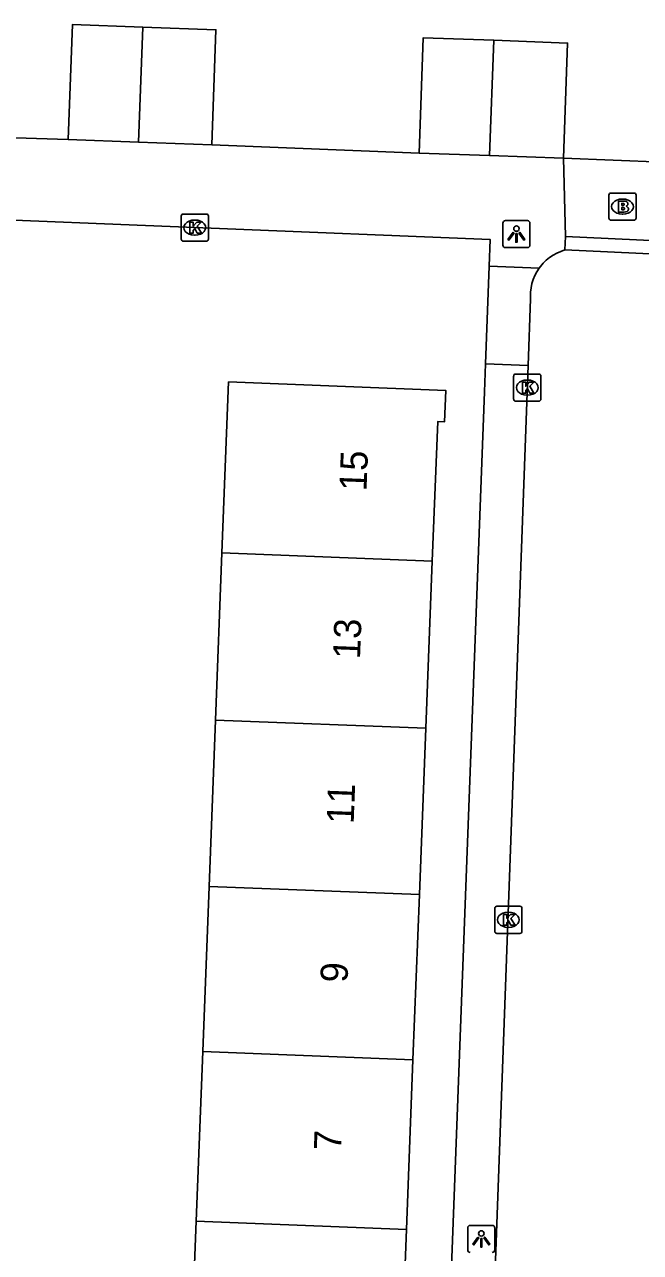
# Model space of a CAD drawing. Extents: x 161355 to 162026, y 386504 to 387459.
# Drawn here: x 161607.24 to 161629.92, y 387346.64 to 387391.89 of the extents above; entities that cross this region are included whole.
import ezdxf

# ---------------------------------------------------------------- set-up
doc = ezdxf.new("R2010")
doc.units = 0
for name, color, linetype in [('IMGEO_Brandkraan', 7, 'Continuous'), ('IMGEO_Kolk', 7, 'Continuous'), ('IMGEO_Lichtpunt', 7, 'Continuous'), ('IMGEO_Pand', 7, 'Continuous'), ('IMGEO_Pand_nummerreeks', 7, 'Continuous'), ('IMGEO_Rijbaan_lokaal_open', 7, 'Continuous'), ('IMGEO_Voetpad_open', 7, 'Continuous')]:
    doc.layers.add(name, color=color, linetype=linetype)

msp = doc.modelspace()

# ---------------------------------------------------------------- linework, layer by layer
at = {"layer": 'IMGEO_Brandkraan'}
for p, q in [((161628.755, 387384.753), (161628.755, 387385.605)), ((161628.83, 387385.679), (161629.682, 387385.679)), ((161629.243, 387385.459), (161629.268, 387385.459)), ((161629.756, 387385.605), (161629.756, 387384.753)), ((161629.682, 387384.679), (161628.83, 387384.679)), ((161629.266, 387384.899), (161629.241, 387384.899))]:
    msp.add_line(p, q, dxfattribs=at)
for points in [[(161628.755, 387384.753), (161628.755, 387385.605)], [(161628.83, 387385.679), (161629.682, 387385.679)], [(161629.756, 387385.605), (161629.756, 387384.753)], [(161629.103, 387385.379), (161629.103, 387384.979), (161629.316, 387384.979)], [(161629.334, 387385.379), (161629.103, 387385.379)], [(161629.282, 387385.298), (161629.228, 387385.298), (161629.228, 387385.222)], [(161629.228, 387385.222), (161629.281, 387385.222)], [(161629.29, 387385.146), (161629.228, 387385.146), (161629.228, 387385.065)], [(161629.228, 387385.065), (161629.29, 387385.065)], [(161629.682, 387384.679), (161628.83, 387384.679)]]:
    msp.add_lwpolyline(points, dxfattribs=at)
for centre, radius, start, end in [((161628.832, 387385.603), 0.0765, 91.552, 178.448), ((161628.832, 387385.603), 0.0765, 91.552, 178.448), ((161629.68, 387385.603), 0.0765, 1.552, 88.448), ((161629.68, 387385.603), 0.0765, 1.552, 88.448), ((161629.283, 387385.26), 0.0379, 267.8285, 90.9355), ((161629.291, 387385.105), 0.0404, 269.8759, 90.5077), ((161629.322, 387385.23), 0.251, 268.6676, 293.5347), ((161629.338, 387385.234), 0.145, 59.4692, 91.5367), ((161629.363, 387385.281), 0.0922, 285.5137, 58.1501), ((161629.368, 387385.089), 0.105, 301.3115, 78.989), ((161628.832, 387384.755), 0.0765, 181.552, 268.448), ((161628.832, 387384.755), 0.0765, 181.552, 268.448), ((161629.68, 387384.755), 0.0765, 271.552, 358.448), ((161629.68, 387384.755), 0.0765, 271.552, 358.448)]:
    msp.add_arc(centre, radius, start, end, dxfattribs=at)
for centre, major_axis, ratio, start_param, end_param in [((161629.242, 387385.179), (-0.387, 0.002), 0.722429, 4.712389, 7.853982), ((161629.267, 387385.179), (-0.39, 0.002), 0.717154, 1.570796, 4.712389)]:
    msp.add_ellipse(centre, major_axis=major_axis, ratio=ratio, start_param=start_param, end_param=end_param, dxfattribs=at)
at = {"layer": 'IMGEO_Kolk'}
for p, q in [((161613.006, 387383.979), (161613.006, 387384.831)), ((161613.081, 387384.905), (161613.933, 387384.905)), ((161613.494, 387384.685), (161613.519, 387384.685)), ((161614.007, 387384.831), (161614.007, 387383.979)), ((161613.517, 387384.125), (161613.492, 387384.125)), ((161613.933, 387383.905), (161613.081, 387383.905)), ((161625.248, 387378.083), (161625.248, 387378.935)), ((161625.323, 387379.009), (161626.175, 387379.009)), ((161625.736, 387378.789), (161625.761, 387378.789)), ((161626.249, 387378.935), (161626.249, 387378.083)), ((161625.759, 387378.229), (161625.734, 387378.229)), ((161626.175, 387378.009), (161625.323, 387378.009)), ((161624.553, 387358.474), (161624.553, 387359.326)), ((161624.628, 387359.4), (161625.48, 387359.4)), ((161625.041, 387359.18), (161625.066, 387359.18)), ((161625.554, 387359.326), (161625.554, 387358.474)), ((161625.48, 387358.4), (161624.628, 387358.4)), ((161625.064, 387358.62), (161625.039, 387358.62))]:
    msp.add_line(p, q, dxfattribs=at)
for points in [[(161613.006, 387383.979), (161613.006, 387384.831)], [(161613.081, 387384.905), (161613.933, 387384.905)], [(161613.327, 387384.605), (161613.45, 387384.605), (161613.45, 387384.454), (161613.58, 387384.605), (161613.744, 387384.605), (161613.598, 387384.454), (161613.751, 387384.205), (161613.599, 387384.205), (161613.514, 387384.369), (161613.45, 387384.302), (161613.45, 387384.205), (161613.327, 387384.205), (161613.327, 387384.605)], [(161614.007, 387384.831), (161614.007, 387383.979)], [(161613.933, 387383.905), (161613.081, 387383.905)], [(161625.248, 387378.083), (161625.248, 387378.935)], [(161625.323, 387379.009), (161626.175, 387379.009)], [(161625.569, 387378.709), (161625.692, 387378.709), (161625.692, 387378.558), (161625.822, 387378.709), (161625.986, 387378.709), (161625.84, 387378.558), (161625.993, 387378.309), (161625.841, 387378.309), (161625.756, 387378.473), (161625.692, 387378.406), (161625.692, 387378.309), (161625.569, 387378.309), (161625.569, 387378.709)], [(161626.249, 387378.935), (161626.249, 387378.083)], [(161626.175, 387378.009), (161625.323, 387378.009)], [(161624.553, 387358.474), (161624.553, 387359.326)], [(161624.628, 387359.4), (161625.48, 387359.4)], [(161625.554, 387359.326), (161625.554, 387358.474)], [(161624.874, 387359.1), (161624.997, 387359.1), (161624.997, 387358.949), (161625.127, 387359.1), (161625.291, 387359.1), (161625.145, 387358.949), (161625.298, 387358.7), (161625.146, 387358.7), (161625.061, 387358.864), (161624.997, 387358.797), (161624.997, 387358.7), (161624.874, 387358.7), (161624.874, 387359.1)], [(161625.48, 387358.4), (161624.628, 387358.4)]]:
    msp.add_lwpolyline(points, dxfattribs=at)
for centre, start, end in [((161613.083, 387384.829), 91.552, 178.448), ((161613.083, 387384.829), 91.552, 178.448), ((161613.931, 387384.829), 1.552, 88.448), ((161613.931, 387384.829), 1.552, 88.448), ((161613.083, 387383.981), 181.552, 268.448), ((161613.083, 387383.981), 181.552, 268.448), ((161613.931, 387383.981), 271.552, 358.448), ((161613.931, 387383.981), 271.552, 358.448), ((161625.325, 387378.933), 91.552, 178.448), ((161625.325, 387378.933), 91.552, 178.448), ((161626.173, 387378.933), 1.552, 88.448), ((161626.173, 387378.933), 1.552, 88.448), ((161625.325, 387378.085), 181.552, 268.448), ((161625.325, 387378.085), 181.552, 268.448), ((161626.173, 387378.085), 271.552, 358.448), ((161626.173, 387378.085), 271.552, 358.448), ((161624.63, 387359.324), 91.552, 178.448), ((161624.63, 387359.324), 91.552, 178.448), ((161625.478, 387359.324), 1.552, 88.448), ((161625.478, 387359.324), 1.552, 88.448), ((161624.63, 387358.476), 181.552, 268.448), ((161624.63, 387358.476), 181.552, 268.448), ((161625.478, 387358.476), 271.552, 358.448), ((161625.478, 387358.476), 271.552, 358.448)]:
    msp.add_arc(centre, 0.0765, start, end, dxfattribs=at)
for centre, major_axis, ratio, start_param, end_param in [((161613.493, 387384.405), (-0.387, 0.002), 0.722429, 4.712389, 7.853982), ((161613.518, 387384.405), (-0.39, 0.002), 0.717154, 1.570796, 4.712389), ((161625.735, 387378.509), (-0.387, 0.002), 0.722429, 4.712389, 7.853982), ((161625.76, 387378.509), (-0.39, 0.002), 0.717154, 1.570796, 4.712389), ((161625.04, 387358.9), (-0.387, 0.002), 0.722429, 4.712389, 7.853982), ((161625.065, 387358.9), (-0.39, 0.002), 0.717154, 1.570796, 4.712389)]:
    msp.add_ellipse(centre, major_axis=major_axis, ratio=ratio, start_param=start_param, end_param=end_param, dxfattribs=at)
at = {"layer": 'IMGEO_Lichtpunt'}
for p, q in [((161624.851, 387384.57), (161624.851, 387383.763)), ((161624.851, 387384.57), (161624.851, 387383.763)), ((161625.753, 387384.665), (161624.945, 387384.665)), ((161625.753, 387384.665), (161624.945, 387384.665)), ((161625.847, 387383.763), (161625.847, 387384.57)), ((161625.847, 387383.763), (161625.847, 387384.57)), ((161624.945, 387383.669), (161625.753, 387383.669)), ((161624.945, 387383.669), (161625.753, 387383.669)), ((161623.558, 387347.543), (161623.558, 387346.736)), ((161623.558, 387347.543), (161623.558, 387346.736)), ((161624.46, 387347.638), (161623.652, 387347.638)), ((161624.46, 387347.638), (161623.652, 387347.638)), ((161624.554, 387346.736), (161624.554, 387347.543)), ((161624.554, 387346.736), (161624.554, 387347.543))]:
    msp.add_line(p, q, dxfattribs=at)
for points in [[(161625.225, 387384.234), (161625.264, 387384.206), (161625.076, 387383.944), (161625.038, 387383.971), (161625.225, 387384.234)], [(161625.327, 387384.186), (161625.374, 387384.186), (161625.374, 387383.864), (161625.327, 387383.864), (161625.327, 387384.186)], [(161625.437, 387384.206), (161625.475, 387384.233), (161625.662, 387383.971), (161625.623, 387383.943), (161625.437, 387384.206)], [(161623.932, 387347.207), (161623.971, 387347.179), (161623.783, 387346.917), (161623.745, 387346.944), (161623.932, 387347.207)], [(161624.034, 387347.159), (161624.081, 387347.159), (161624.081, 387346.837), (161624.034, 387346.837), (161624.034, 387347.159)], [(161624.144, 387347.179), (161624.182, 387347.206), (161624.369, 387346.944), (161624.33, 387346.916), (161624.144, 387347.179)]]:
    msp.add_lwpolyline(points, dxfattribs=at)
for centre in [(161625.35, 387384.368), (161624.057, 387347.341)]:
    msp.add_circle(centre, 0.0994, dxfattribs=at)
for centre, start, end in [((161624.945, 387384.57), 90, 180), ((161624.945, 387384.57), 90, 180), ((161625.753, 387384.57), 0, 90), ((161625.753, 387384.57), 0, 90), ((161624.945, 387383.763), 180, 270), ((161624.945, 387383.763), 180, 270), ((161625.753, 387383.763), 270, 0), ((161625.753, 387383.763), 270, 360), ((161623.652, 387347.543), 90, 180), ((161623.652, 387347.543), 90, 180), ((161624.46, 387347.543), 0, 90), ((161624.46, 387347.543), 0, 90), ((161623.652, 387346.736), 180, 270), ((161623.652, 387346.736), 180, 270), ((161624.46, 387346.736), 270, 0), ((161624.46, 387346.736), 270, 360)]:
    msp.add_arc(centre, 0.0946, start, end, dxfattribs=at)
at = {"layer": 'IMGEO_Pand'}
for points in [[(161608.844, 387387.649), (161608.999, 387391.888), (161611.588, 387391.794)], [(161611.43, 387387.555), (161611.588, 387391.794)], [(161611.588, 387391.794), (161614.283, 387391.696), (161614.128, 387387.457)], [(161621.765, 387387.152), (161621.919, 387391.401), (161624.514, 387391.307)], [(161624.514, 387391.307), (161624.356, 387387.058)], [(161624.514, 387391.307), (161627.236, 387391.208), (161627.082, 387386.96)], [(161608.844, 387387.649), (161611.43, 387387.555)], [(161614.128, 387387.457), (161611.43, 387387.555)], [(161621.765, 387387.152), (161624.356, 387387.058)], [(161624.356, 387387.058), (161627.082, 387386.96)], [(161622.251, 387372.118), (161622.45, 387377.255), (161622.7, 387377.245), (161622.745, 387378.409), (161614.752, 387378.718), (161614.508, 387372.417)], [(161614.508, 387372.417), (161614.27, 387366.259)], [(161614.508, 387372.417), (161622.251, 387372.118)], [(161622.013, 387365.96), (161622.251, 387372.118)], [(161614.27, 387366.259), (161614.033, 387360.127)], [(161614.27, 387366.259), (161622.013, 387365.96)], [(161621.776, 387359.828), (161622.013, 387365.96)], [(161614.033, 387360.127), (161613.798, 387354.043)], [(161621.776, 387359.828), (161614.033, 387360.127)], [(161621.541, 387353.744), (161621.776, 387359.828)], [(161613.798, 387354.043), (161613.556, 387347.791)], [(161613.798, 387354.043), (161621.541, 387353.744)], [(161621.299, 387347.492), (161621.541, 387353.744)], [(161613.556, 387347.791), (161613.322, 387341.742)], [(161621.299, 387347.492), (161613.556, 387347.791)], [(161621.065, 387341.443), (161621.299, 387347.492)]]:
    msp.add_lwpolyline(points, dxfattribs=at)
at = {"layer": 'IMGEO_Rijbaan_lokaal_open'}
for points in [[(161627.131, 387383.581), (161626.982, 387383.53), (161626.838, 387383.466), (161626.7, 387383.39), (161626.569, 387383.301), (161626.447, 387383.201), (161626.335, 387383.091), (161626.232, 387382.971), (161626.187, 387382.91)], [(161634.723, 387383.227), (161627.131, 387383.581)], [(161626.187, 387382.91), (161626.102, 387382.778), (161626.029, 387382.638), (161625.968, 387382.493), (161625.921, 387382.343), (161625.888, 387382.189), (161625.868, 387382.033), (161625.863, 387381.875), (161625.866, 387381.784), (161625.777, 387379.325)], [(161625.777, 387379.325), (161623.822, 387325.494), (161623.615, 387325.508)]]:
    msp.add_lwpolyline(points, dxfattribs=at)
at = {"layer": 'IMGEO_Voetpad_open'}
for points in [[(161601.075, 387387.902), (161608.844, 387387.649)], [(161614.128, 387387.457), (161621.765, 387387.152)], [(161634.695, 387386.655), (161630.74, 387386.813), (161627.082, 387386.96)], [(161627.082, 387386.96), (161627.154, 387384.08)], [(161603.829, 387384.802), (161624.386, 387383.967), (161624.349, 387382.98)], [(161627.131, 387383.581), (161627.154, 387384.08)], [(161627.154, 387384.08), (161634.746, 387383.726), (161634.723, 387383.227)], [(161624.213, 387379.383), (161624.349, 387382.98)], [(161624.349, 387382.98), (161626.187, 387382.91)], [(161624.213, 387379.383), (161624.174, 387378.353), (161622.224, 387326.585)], [(161625.777, 387379.325), (161624.213, 387379.383)]]:
    msp.add_lwpolyline(points, dxfattribs=at)

# ---------------------------------------------------------------- texts
at = {"layer": 'IMGEO_Pand_nummerreeks'}
for s, p in [('15', (161619.828, 387374.686)), ('13', (161619.589, 387368.496)), ('11', (161619.355, 387362.419)), ('9', (161619.128, 387356.573)), ('7', (161618.889, 387350.383))]:
    msp.add_text(s, height=1, rotation=87.7854, dxfattribs=at).set_placement(p)

doc.saveas('drawing.dxf')
